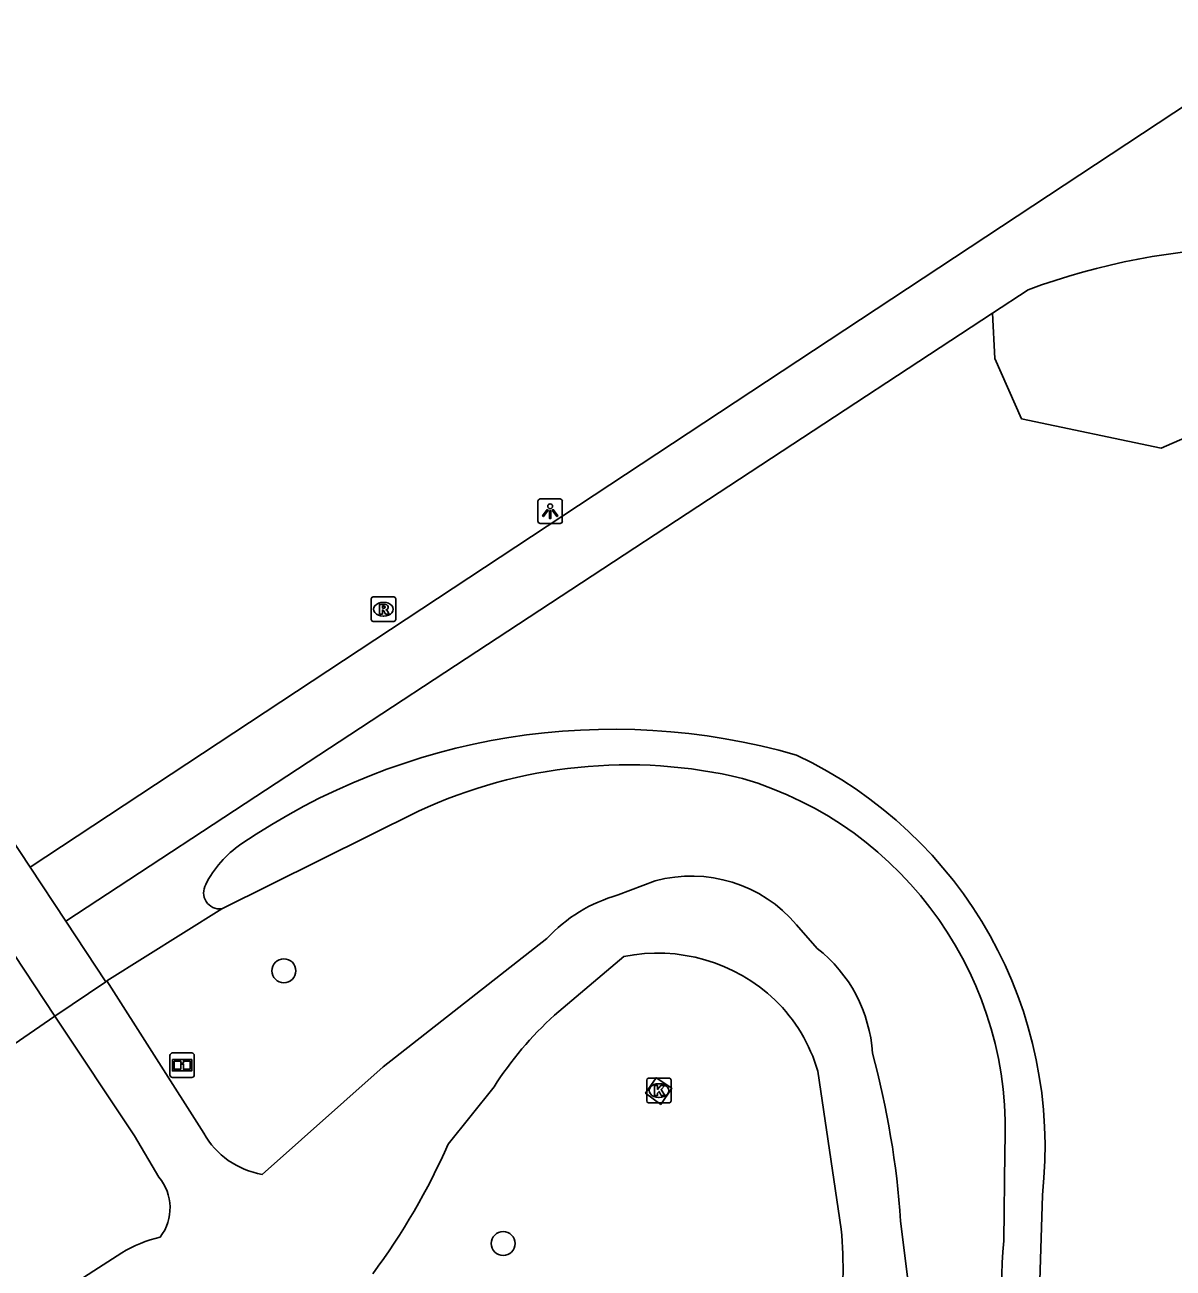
# Model space of a CAD drawing. Extents: x 158352 to 159489, y 383828 to 384597.
# Drawn here: x 158555.2 to 158602.1, y 384239.8 to 384290.6 of the extents above; entities that cross this region are included whole.
import ezdxf

# ---------------------------------------------------------------- set-up
doc = ezdxf.new("R2010")
doc.units = 0
for name, color, linetype in [('IMGEO_Boom', 7, 'Continuous'), ('IMGEO_Fietspad_gesloten', 7, 'Continuous'), ('IMGEO_Groenvoorziening', 7, 'Continuous'), ('IMGEO_Informatiebord', 7, 'Continuous'), ('IMGEO_Kolk', 7, 'Continuous'), ('IMGEO_Lichtpunt', 7, 'Continuous'), ('IMGEO_Rioolput', 7, 'Continuous'), ('IMGEO_Voetgangersgebied_gesloten', 7, 'Continuous'), ('IMGEO_Voetgangersgebied_open', 7, 'Continuous'), ('IMGEO_Voetpad_open', 7, 'Continuous'), ('IMGEO_Waterloop', 7, 'Continuous')]:
    doc.layers.add(name, color=color, linetype=linetype)

msp = doc.modelspace()

# ---------------------------------------------------------------- linework, layer by layer
at = {"layer": 'IMGEO_Boom'}
for centre in [(158565.81, 384251.918), (158574.769, 384240.773)]:
    msp.add_circle(centre, 0.489, dxfattribs=at)
at = {"layer": 'IMGEO_Fietspad_gesloten'}
for points in [[(158579.465, 384255.014), (158580.981, 384255.588)], [(158586.755, 384253.8), (158587.603, 384252.834)], [(158564.919, 384243.598), (158569.872, 384247.999), (158576.548, 384253.234)], [(158579.7, 384252.505), (158576.863, 384250.105)], [(158556.449, 384250.068), (158558.536, 384251.47)], [(158558.536, 384251.47), (158558.58, 384251.5)], [(158558.58, 384251.5), (158562.534, 384245.277)], [(158560.703, 384243.491), (158559.707, 384245.168), (158556.449, 384250.068)], [(158588.578, 384241.364), (158587.625, 384247.814)], [(158574.396, 384247.178), (158572.525, 384244.838)], [(158591.009, 384241.692), (158591.552, 384237.339), (158592.273, 384234.275), (158593.243, 384229.474)], [(158550.41, 384235.362), (158556.665, 384238.778), (158559.188, 384240.391)]]:
    msp.add_lwpolyline(points, dxfattribs=at)
for centre, radius, start, end in [((158582.462, 384250.155), 5.631, 40.3362, 105.252), ((158581.172, 384248.937), 6.312, 105.6869, 137.0975), ((158583.937, 384248.169), 5.933, 3.6641, 51.8364), ((158581.071, 384245.635), 7.005, 46.5747, 101.2901), ((158581.113, 384245.897), 6.789, 16.4034, 45.3095), ((158586.854, 384239.181), 14.804, 132.4459, 147.3029), ((158555.127, 384239.193), 35.969, 3.9845, 15.0756), ((158565.514, 384246.977), 3.431, 209.6974, 260.0128), ((158547.029, 384256.137), 27.888, 323.4668, 336.0983), ((158559.193, 384242.23), 1.967, 322.7971, 39.8684), ((158562.096, 384235.583), 5.619, 103.7584, 121.1704), ((158573.324, 384239.828), 15.331, 350.5933, 5.7508)]:
    msp.add_arc(centre, radius, start, end, dxfattribs=at)
at = {"layer": 'IMGEO_Groenvoorziening'}
for points in [[(158618.781, 384278.538), (158618.311, 384277.576), (158613.814, 384276.765), (158608.615, 384276.304), (158601.646, 384273.273), (158595.94, 384274.467), (158594.851, 384276.932), (158594.761, 384278.785)], [(158563.268, 384254.447), (158558.58, 384251.5)], [(158556.449, 384250.068), (158552.895, 384247.632)]]:
    msp.add_lwpolyline(points, dxfattribs=at)
at = {"layer": 'IMGEO_Informatiebord'}
for p, q in [((158561.156, 384247.659), (158561.156, 384248.459)), ((158561.156, 384248.459), (158561.156, 384247.659)), ((158561.256, 384248.559), (158562.046, 384248.559)), ((158562.046, 384248.559), (158561.256, 384248.559)), ((158562.146, 384248.459), (158562.146, 384247.659)), ((158562.146, 384247.659), (158562.146, 384248.459)), ((158562.046, 384247.559), (158561.256, 384247.559)), ((158561.256, 384247.559), (158562.046, 384247.559))]:
    msp.add_line(p, q, dxfattribs=at)
for points in [[(158561.257, 384248.291), (158562.045, 384248.291), (158562.045, 384247.827), (158561.257, 384247.827), (158561.257, 384248.291)], [(158561.322, 384248.226), (158561.322, 384247.892), (158561.597, 384247.892), (158561.598, 384248.105), (158561.702, 384248.106), (158561.703, 384247.892), (158561.98, 384247.892), (158561.98, 384248.226), (158561.704, 384248.226), (158561.704, 384248.146), (158561.598, 384248.146), (158561.598, 384248.226), (158561.322, 384248.226)]]:
    msp.add_lwpolyline(points, dxfattribs=at)
for centre, start, end in [((158561.256, 384248.459), 90, 180), ((158561.256, 384248.459), 90, 180), ((158562.046, 384248.459), 0, 90), ((158562.046, 384248.459), 360, 90), ((158561.256, 384247.659), 180, 270), ((158561.256, 384247.659), 180, 270), ((158562.046, 384247.659), 270, 0), ((158562.046, 384247.659), 270, 0)]:
    msp.add_arc(centre, 0.1, start, end, dxfattribs=at)
at = {"layer": 'IMGEO_Kolk'}
for p, q in [((158580.632, 384246.598), (158580.632, 384247.45)), ((158580.707, 384247.524), (158581.559, 384247.524)), ((158581.12, 384247.304), (158581.145, 384247.304)), ((158581.633, 384247.45), (158581.633, 384246.598)), ((158581.143, 384246.744), (158581.118, 384246.744)), ((158581.559, 384246.524), (158580.707, 384246.524))]:
    msp.add_line(p, q, dxfattribs=at)
for points in [[(158580.632, 384246.598), (158580.632, 384247.45)], [(158580.707, 384247.524), (158581.559, 384247.524)], [(158580.953, 384247.224), (158581.076, 384247.224), (158581.076, 384247.073), (158581.206, 384247.224), (158581.37, 384247.224), (158581.224, 384247.073), (158581.377, 384246.824), (158581.225, 384246.824), (158581.14, 384246.988), (158581.076, 384246.921), (158581.076, 384246.824), (158580.953, 384246.824), (158580.953, 384247.224)], [(158581.633, 384247.45), (158581.633, 384246.598)], [(158581.559, 384246.524), (158580.707, 384246.524)]]:
    msp.add_lwpolyline(points, dxfattribs=at)
for centre, start, end in [((158580.709, 384247.448), 91.552, 178.448), ((158580.709, 384247.448), 91.552, 178.448), ((158581.557, 384247.448), 1.552, 88.448), ((158581.557, 384247.448), 1.552, 88.448), ((158580.709, 384246.6), 181.552, 268.448), ((158580.709, 384246.6), 181.552, 268.448), ((158581.557, 384246.6), 271.552, 358.448), ((158581.557, 384246.6), 271.552, 358.448)]:
    msp.add_arc(centre, 0.0765, start, end, dxfattribs=at)
for centre, major_axis, ratio, start_param, end_param in [((158581.119, 384247.024), (-0.387, 0.002), 0.722429, 4.712389, 7.853982), ((158581.144, 384247.024), (-0.39, 0.002), 0.717154, 1.570796, 4.712389)]:
    msp.add_ellipse(centre, major_axis=major_axis, ratio=ratio, start_param=start_param, end_param=end_param, dxfattribs=at)
at = {"layer": 'IMGEO_Lichtpunt'}
for p, q in [((158576.19, 384271.097), (158576.19, 384270.29)), ((158576.19, 384271.097), (158576.19, 384270.29)), ((158577.092, 384271.192), (158576.284, 384271.192)), ((158577.092, 384271.192), (158576.284, 384271.192)), ((158577.186, 384270.29), (158577.186, 384271.097)), ((158577.186, 384270.29), (158577.186, 384271.097)), ((158576.284, 384270.196), (158577.092, 384270.196)), ((158576.284, 384270.196), (158577.092, 384270.196))]:
    msp.add_line(p, q, dxfattribs=at)
for points in [[(158576.564, 384270.761), (158576.603, 384270.733), (158576.415, 384270.471), (158576.377, 384270.498), (158576.564, 384270.761)], [(158576.666, 384270.713), (158576.713, 384270.713), (158576.713, 384270.391), (158576.666, 384270.391), (158576.666, 384270.713)], [(158576.776, 384270.733), (158576.814, 384270.76), (158577.001, 384270.498), (158576.962, 384270.47), (158576.776, 384270.733)]]:
    msp.add_lwpolyline(points, dxfattribs=at)
msp.add_circle((158576.689, 384270.895), 0.0994, dxfattribs=at)
for centre, start, end in [((158576.284, 384271.097), 90, 180), ((158576.284, 384271.097), 90, 180), ((158577.092, 384271.097), 0, 90), ((158577.092, 384271.097), 0, 90), ((158576.284, 384270.29), 180, 270), ((158576.284, 384270.29), 180, 270), ((158577.092, 384270.29), 270, 0), ((158577.092, 384270.29), 270, 360)]:
    msp.add_arc(centre, 0.0946, start, end, dxfattribs=at)
at = {"layer": 'IMGEO_Rioolput'}
for p, q in [((158569.377, 384266.262), (158569.377, 384267.114)), ((158569.452, 384267.188), (158570.304, 384267.188)), ((158569.865, 384266.968), (158569.89, 384266.968)), ((158570.378, 384267.114), (158570.378, 384266.262)), ((158570.304, 384266.188), (158569.452, 384266.188)), ((158569.888, 384266.408), (158569.863, 384266.408))]:
    msp.add_line(p, q, dxfattribs=at)
for points in [[(158569.377, 384266.262), (158569.377, 384267.114)], [(158569.452, 384267.188), (158570.304, 384267.188)], [(158570.378, 384267.114), (158570.378, 384266.262)], [(158569.966, 384266.886), (158569.714, 384266.888), (158569.714, 384266.488)], [(158569.714, 384266.488), (158569.838, 384266.488), (158569.838, 384266.65), (158569.849, 384266.65)], [(158569.892, 384266.807), (158569.838, 384266.807), (158569.838, 384266.726)], [(158569.838, 384266.726), (158569.89, 384266.726)], [(158569.896, 384266.621), (158569.967, 384266.488), (158570.107, 384266.488), (158570.042, 384266.614)], [(158570.304, 384266.188), (158569.452, 384266.188)]]:
    msp.add_lwpolyline(points, dxfattribs=at)
for centre, radius, start, end in [((158569.454, 384267.112), 0.0765, 91.552, 178.448), ((158569.454, 384267.112), 0.0765, 91.552, 178.448), ((158570.302, 384267.112), 0.0765, 1.552, 88.448), ((158570.302, 384267.112), 0.0765, 1.552, 88.448), ((158569.848, 384266.597), 0.0533, 26.0293, 88.6989), ((158569.874, 384266.915), 0.19, 274.7715, 282.9687), ((158569.898, 384266.711), 0.0964, 77.0061, 93.1865), ((158569.912, 384266.768), 0.0378, 276.6634, 79.6772), ((158569.965, 384266.776), 0.109, 350.3612, 89.416), ((158569.963, 384266.776), 0.112, 277.5842, 350.9817), ((158569.947, 384266.561), 0.108, 29.5134, 73.7905), ((158569.454, 384266.264), 0.0765, 181.552, 268.448), ((158569.454, 384266.264), 0.0765, 181.552, 268.448), ((158570.302, 384266.264), 0.0765, 271.552, 358.448), ((158570.302, 384266.264), 0.0765, 271.552, 358.448)]:
    msp.add_arc(centre, radius, start, end, dxfattribs=at)
for centre, major_axis, ratio, start_param, end_param in [((158569.864, 384266.688), (-0.387, 0.002), 0.722429, 4.712389, 7.853982), ((158569.889, 384266.688), (-0.39, 0.002), 0.717154, 1.570796, 4.712389)]:
    msp.add_ellipse(centre, major_axis=major_axis, ratio=ratio, start_param=start_param, end_param=end_param, dxfattribs=at)
at = {"layer": 'IMGEO_Voetgangersgebied_gesloten'}
for points in [[(158609.849, 384292.047), (158555.444, 384256.156)], [(158594.761, 384278.785), (158596.217, 384279.74)], [(158594.761, 384278.785), (158556.903, 384253.946)], [(158556.903, 384253.946), (158555.444, 384256.156)]]:
    msp.add_lwpolyline(points, dxfattribs=at)
msp.add_arc((158606.064, 384253.084), 28.416, 72.7524, 110.2759, dxfattribs=at)
at = {"layer": 'IMGEO_Voetgangersgebied_open'}
for points in [[(158555.444, 384256.156), (158516.49, 384315.194)], [(158556.903, 384253.946), (158558.536, 384251.47)], [(158556.449, 384250.068), (158554.785, 384252.589)]]:
    msp.add_lwpolyline(points, dxfattribs=at)
at = {"layer": 'IMGEO_Voetpad_open'}
msp.add_lwpolyline([(158581.212, 384246.46), (158580.59, 384246.916), (158581.016, 384247.544), (158581.654, 384247.115), (158581.212, 384246.46)], dxfattribs=at)
at = {"layer": 'IMGEO_Waterloop'}
for points in [[(158571.309, 384258.436), (158563.268, 384254.447)], [(158595.225, 384240.885), (158595.26, 384244.502)], [(158596.798, 384242.748), (158596.7, 384239.25)]]:
    msp.add_lwpolyline(points, dxfattribs=at)
for centre, radius, start, end in [((158579.264, 384234.846), 26.941, 73.8521, 124.367), ((158579.857, 384240.114), 20.218, 76.571, 115.0104), ((158579.22, 384244.722), 17.688, 353.5937, 64.7798), ((158580.285, 384245.397), 15.002, 356.5801, 73.4749), ((158566.457, 384253.528), 4.291, 124.0306, 153.5086), ((158563.197, 384255.111), 0.668, 150.3006, 276.0906), ((158610.045, 384239.362), 14.898, 174.1327, 201.9305)]:
    msp.add_arc(centre, radius, start, end, dxfattribs=at)

doc.saveas('drawing.dxf')
